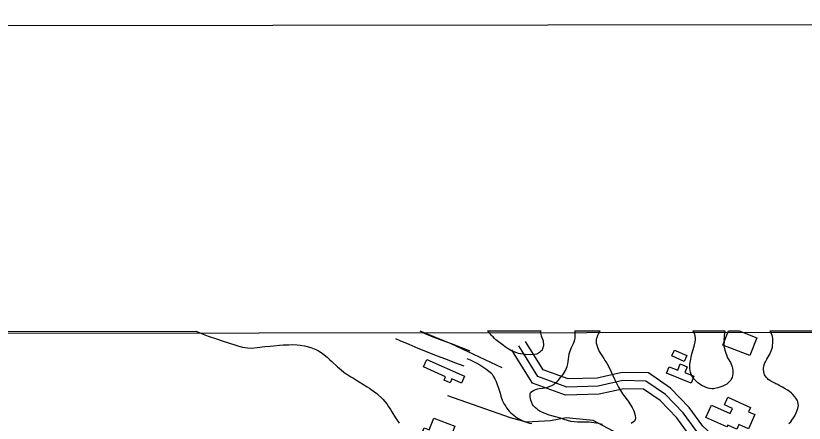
# Model space of a CAD drawing. Extents: x 3297735 to 3335592, y 670436 to 695807.
# Drawn here: x 3315950 to 3317410, y 693844 to 694598 of the extents above; entities that cross this region are included whole.
import ezdxf

# ---------------------------------------------------------------- set-up
doc = ezdxf.new("R2010")
doc.units = 0
for name, color, linetype in [('V-ANNO-SYMB', 7, 'Continuous'), ('V-BLDG-OTLN', 7, 'Continuous'), ('V-GRID-FRAM', 7, 'Continuous'), ('V-RIVR-EDGE', 7, 'Continuous'), ('V-ROAD-CNTR', 7, 'Continuous'), ('V-SITE-VEGE', 7, 'Continuous'), ('V-TOPO-SHOR', 7, 'Continuous')]:
    doc.layers.add(name, color=color, linetype=linetype)

msp = doc.modelspace()

# ---------------------------------------------------------------- linework, layer by layer
at = {"layer": 'V-ANNO-SYMB'}
msp.add_lwpolyline([(3301092, 671647.5), (3334175.2, 671681.1), (3334151.9, 694597.7), (3301068.7, 694564), (3301092, 671647.5)], dxfattribs=at)
at = {"layer": 'V-BLDG-OTLN'}
for p, q in [((3317259.5, 693988.5), (3317269.9, 694015.1)), ((3317269.9, 694015.1), (3317289.2, 694015.2)), ((3317289.2, 694015.2), (3317322.3, 694002.3)), ((3317322.3, 694002.3), (3317309.4, 693969.1)), ((3317309.4, 693969.1), (3317259.5, 693988.5))]:
    msp.add_line(p, q, dxfattribs=at)
for points in [[(3317169.9, 693979.4), (3317192.4, 693969.3), (3317187.6, 693958.4), (3317165, 693968.5)], [(3316711.1, 693961.9), (3316781, 693931), (3316775.5, 693918.5), (3316757.7, 693926.4), (3316754.5, 693919), (3316743.2, 693924), (3316746, 693930.2), (3316705, 693948.2)], [(3317200.6, 693918.3), (3317154.8, 693936.4), (3317159.7, 693948.7), (3317175.8, 693942.3), (3317180.3, 693953.7), (3317193.3, 693948.6), (3317189, 693937.7), (3317205.7, 693931.1)], [(3317266.7, 693837.3), (3317227.9, 693854.8), (3317238.3, 693877.7), (3317273, 693862), (3317277.2, 693871.2), (3317262.2, 693878), (3317268.6, 693892.1), (3317310.5, 693873.2), (3317306.9, 693865.3), (3317318.5, 693860.1), (3317306.5, 693833.5), (3317288.7, 693841.5), (3317285, 693833.3), (3317268.3, 693840.8)], [(3316760.3, 693798.7), (3316701, 693822), (3316706.5, 693835.8), (3316715.6, 693832.1), (3316724.1, 693853.7), (3316762.9, 693838.5), (3316754.3, 693816.6), (3316765.6, 693812.2)]]:
    msp.add_lwpolyline(points, close=True, dxfattribs=at)
at = {"layer": 'V-GRID-FRAM'}
msp.add_lwpolyline([(3301851.4, 693996.5), (3333375, 694028.6), (3333401.5, 675844.1), (3301862, 675812)], close=True, dxfattribs=at)
at = {"layer": 'V-RIVR-EDGE'}
msp.add_spline([(3319555.1, 694014.6), (3319548.5, 694002.8), (3319539.4, 693985.8), (3319509.8, 693923.3), (3319496.5, 693903), (3319479.4, 693878.2), (3319464, 693854.6), (3319445.3, 693819), (3319424.4, 693775.5), (3319406.5, 693740.7), (3319395.7, 693713), (3319386.5, 693693.1), (3319372.8, 693671.6), (3319340.3, 693621.5), (3319316.6, 693580.1), (3319295.8, 693542.9), (3319282.1, 693521), (3319271.7, 693502.3), (3319267.9, 693489.5), (3319260, 693475.8), (3319250.4, 693465.1), (3319246.2, 693454.3), (3319237.9, 693442.3), (3319231.7, 693428.7), (3319225.4, 693415), (3319219.6, 693410), (3319205.5, 693391.4), (3319185.1, 693363.3), (3319164.7, 693327.7), (3319143.1, 693301.2), (3319109.4, 693253.2), (3319083.6, 693218.5), (3319061.1, 693187.8), (3319039.5, 693157.6), (3319018.3, 693123.3), (3318994.6, 693091), (3318949.7, 693031.9), (3318931.4, 693004.6), (3318913.1, 692981.4), (3318902.3, 692962.8), (3318892.7, 692944.5), (3318876, 692916.4), (3318861.9, 692887.8), (3318841.5, 692848.5), (3318822.3, 692807.5), (3318806.5, 692774.4), (3318803.1, 692758.7), (3318804.3, 692745), (3318808, 692734.6), (3318808.8, 692730.5), (3318817.1, 692725.5), (3318826.6, 692719.2), (3318832.8, 692713), (3318835.7, 692705.5), (3318835.3, 692692.3), (3318829.9, 692681.5), (3318819.9, 692669.1), (3318809.5, 692651.3), (3318783.2, 692602.9), (3318768.7, 692580.5), (3318760.8, 692576), (3318753.7, 692573.1), (3318747.1, 692573.9), (3318739.2, 692579.8), (3318735.5, 692585.6), (3318730.6, 692588.5), (3318721.4, 692588.1), (3318700.3, 692573.6), (3318679.5, 692549.7), (3318660.8, 692522.3), (3318646.6, 692493.4), (3318637, 692477.6), (3318625, 692456.9), (3318607.1, 692434.2), (3318600, 692413.5), (3318583.3, 692372.5), (3318565.8, 692342.3), (3318547.1, 692313.7), (3318534.2, 692295.5), (3318512.6, 692258.7), (3318488, 692224.8), (3318446.4, 692155.2), (3318418.1, 692112.6), (3318397.3, 692084.5), (3318386.9, 692066.7), (3318376.5, 692048), (3318354.4, 692011.2), (3318333.2, 691976.5), (3318316.1, 691940), (3318301.6, 691917.7), (3318275.4, 691885), (3318265.8, 691873), (3318250.8, 691844.8), (3318236.6, 691808.4), (3318222.1, 691781.1), (3318195, 691714), (3318180, 691684.2), (3318162.1, 691654.8), (3318140.8, 691619.6), (3318130.4, 691603.9), (3318120.9, 691595.2), (3318105.1, 691577.9), (3318090.1, 691558.4), (3318067.7, 691532.4), (3318043.6, 691501.8), (3318020.3, 691465.8), (3317998.2, 691433.1), (3317973.7, 691392.9), (3317962.4, 691371.8), (3317929.9, 691315.1), (3317907.9, 691282.4), (3317889.2, 691263.4), (3317870.5, 691238.2), (3317844.7, 691203), (3317833.1, 691186), (3317808.1, 691148.8), (3317780.6, 691109.5), (3317756.1, 691076.4), (3317732, 691045.3), (3317684.6, 690978.7), (3317668.8, 690954.7), (3317646.3, 690922), (3317635.5, 690907.1), (3317629.2, 690900.5), (3317620.1, 690889.4), (3317608.5, 690874.5), (3317601.4, 690867), (3317592.7, 690860.4), (3317585.6, 690845.9), (3317576.9, 690836), (3317565.6, 690821.1), (3317549.4, 690801.3), (3317522.4, 690767.7), (3317502.4, 690745), (3317490, 690727.6), (3317482.5, 690713.5), (3317479.5, 690701.1), (3317475.8, 690689.9), (3317474.9, 690683.3), (3317467.9, 690674.2), (3317451.7, 690653.9), (3317427.5, 690622.9), (3317406.3, 690594), (3317381.8, 690564.6), (3317328.2, 690504.6), (3317308.2, 690483.1), (3317290.8, 690466.2), (3317272.5, 690446.3), (3317248.8, 690422.7), (3317230.9, 690402.5), (3317202.2, 690356.5), (3317170.2, 690314.3), (3317129.5, 690266.4), (3317099.1, 690227.5), (3317085.8, 690212.6), (3317074.2, 690204.3), (3317063.4, 690189.8), (3317045.1, 690163.8), (3317020.9, 690128.6), (3316996.8, 690093.9), (3316970.6, 690059.1), (3316927, 690008.2), (3316891.7, 689970.6), (3316861.7, 689930.1), (3316828, 689887.9), (3316809.3, 689860.1), (3316797.2, 689841.9), (3316783.5, 689825.4), (3316737.4, 689762.1), (3316714.9, 689729), (3316681.6, 689687.6), (3316661.7, 689665.7), (3316648, 689646.7), (3316619.7, 689606.1), (3316602.6, 689581.3), (3316583.5, 689551.9), (3316563.9, 689519.6), (3316547.7, 689499.3), (3316541.9, 689491.9), (3316538.6, 689488.6), (3316532.3, 689474.1), (3316523.2, 689461.3), (3316509, 689445.1), (3316500.3, 689431.5), (3316493.2, 689419.9), (3316485.7, 689407.9), (3316486.1, 689397.1), (3316486.5, 689375.6), (3316487.3, 689371), (3316491.4, 689370.2), (3316493.5, 689366.4), (3316494.3, 689352.8), (3316496.8, 689341.6), (3316502.5, 689336.6), (3316504.2, 689334.1), (3316504.2, 689328.7), (3316501.3, 689325.8), (3316488.8, 689321.3), (3316487.2, 689319.6), (3316487.2, 689316.7), (3316493, 689316.7), (3316502.1, 689318.3), (3316508.3, 689318.3), (3316513.3, 689315), (3316516.6, 689315), (3316524.9, 689314.5), (3316535.6, 689303.3), (3316544.7, 689293.4), (3316545.5, 689290), (3316543.5, 689288), (3316525.7, 689296.7), (3316509.9, 689304.2), (3316502.1, 689307.1), (3316490.5, 689308.4), (3316482.6, 689308), (3316478, 689308), (3316473.5, 689311.8), (3316449.5, 689323.9), (3316424.6, 689324.7), (3316401.8, 689323.1), (3316381.5, 689318.2), (3316366.5, 689316.2), (3316352.9, 689311.2), (3316334.2, 689295.5), (3316302.2, 689277.8), (3316275.2, 689257.1), (3316266.5, 689249.3), (3316249, 689224), (3316230.3, 689191.8), (3316217.8, 689162.8), (3316200.7, 689125.9), (3316182.4, 689092.8), (3316162.8, 689054.7), (3316141.2, 689024.9), (3316114.6, 688996.4), (3316081.8, 688971.6), (3316036.9, 688926.1), (3316007.4, 688897.6), (3315987, 688880.7), (3315970, 688865.8), (3315959.6, 688858.8), (3315957.1, 688852.1), (3315955.5, 688848.4), (3315953.9, 688835.5)], degree=3, dxfattribs=at)
at = {"layer": 'V-ROAD-CNTR'}
for points in [[(3316653.2, 694000.8), (3316661.1, 693997.3), (3316677.9, 693990.1), (3316694.7, 693983), (3316711.7, 693976.2), (3316728.6, 693969.6), (3316745.6, 693963.2), (3316762.7, 693956.7), (3316779.8, 693950)], [(3316704.1, 694011.6), (3316706.1, 694010.8), (3316722.7, 694004.1), (3316739.4, 693997.6), (3316756.2, 693991.3), (3316773.5, 693984.7), (3316790.8, 693977.9)], [(3317393.6, 693747.2), (3317334.1, 693772), (3317297.1, 693782.8), (3317245.5, 693796.7), (3317211.2, 693828.6), (3317185.7, 693863.5), (3317152.9, 693897.5), (3317116.9, 693922.1), (3317074.2, 693922.9), (3317028.7, 693912.8), (3316970.7, 693911), (3316916.9, 693930.4), (3316887.6, 693977.4), (3316881.4, 693987.5)], [(3317399.4, 693761), (3317339.1, 693786.2), (3317301.2, 693797.2), (3317253, 693810.2), (3317222.5, 693838.6), (3317197.2, 693873.2), (3317162.6, 693909), (3317121.6, 693937), (3317072.6, 693937.9), (3317026.8, 693927.7), (3316973.1, 693926.1), (3316926.9, 693942.7), (3316900.3, 693985.3), (3316894.2, 693995.3)], [(3317387.9, 693733.3), (3317329.1, 693757.8), (3317293.1, 693768.3), (3317238, 693783.2), (3317200, 693818.6), (3317174.2, 693853.8), (3317143.2, 693885.9), (3317112.1, 693907.2), (3317075.7, 693907.8), (3317030.5, 693897.8), (3316968.3, 693895.9), (3316906.9, 693918), (3316874.8, 693969.5), (3316868.6, 693979.7)], [(3316785.3, 693964), (3316791.5, 693961.3), (3316797.6, 693958.3), (3316803.6, 693955.2), (3316809.5, 693951.8), (3316815.2, 693948.2), (3316820.8, 693944.4), (3316826.3, 693940.4), (3316831.7, 693936.3), (3316834.4, 693931.3), (3316837, 693926.3), (3316839.4, 693921.1), (3316841.5, 693915.9), (3316843.5, 693910.5), (3316845.3, 693905.1), (3316846.8, 693899.7), (3316848.1, 693894.2), (3316849.4, 693890.4), (3316851, 693886.6), (3316852.7, 693883), (3316854.6, 693879.5), (3316856.7, 693876.1), (3316859, 693872.8), (3316861.4, 693869.6), (3316864, 693866.5), (3316866.8, 693863.6), (3316869.8, 693860.9), (3316872.9, 693858.3), (3316876.1, 693855.9), (3316879.4, 693853.7), (3316882.9, 693851.7), (3316886.5, 693849.8), (3316890.1, 693848.2), (3316893.9, 693846.7), (3316897.7, 693845.5), (3316901.6, 693844.5), (3316905.5, 693843.6)], [(3317281.6, 693623.9), (3317212, 693667.9), (3317195.2, 693685.3), (3317167.7, 693728.8), (3317142.8, 693761.4), (3317101.6, 693798.8), (3317055.3, 693830.1), (3317019, 693849.3), (3316969.2, 693854), (3316940.5, 693848.3), (3316895.6, 693845.9), (3316866.1, 693854.1), (3316750.4, 693894.5)]]:
    msp.add_lwpolyline(points, dxfattribs=at)
at = {"layer": 'V-SITE-VEGE'}
for p, q in [((3316985.4, 694014.8), (3317032.1, 694014.9)), ((3316985.8, 694013.8), (3316985.4, 694014.8)), ((3317032.1, 694014.9), (3317031.4, 694014.2)), ((3317204.6, 694014.1), (3317203.6, 694015.1)), ((3317203.6, 694015.1), (3317263.2, 694015.1)), ((3317263.2, 694015.1), (3317261.8, 694006.5)), ((3317346.7, 694015.2), (3317556.4, 694015.4)), ((3317346.8, 694014.9), (3317346.7, 694015.2)), ((3317348.2, 694011.8), (3317346.8, 694014.9)), ((3315439.7, 694013.3), (3316283.9, 694014.1)), ((3316283.9, 694014.1), (3316285.5, 694013.5)), ((3316285.5, 694013.5), (3316294.4, 694009.8)), ((3316294.4, 694009.8), (3316306.5, 694005.4)), ((3316306.5, 694005.4), (3316322.2, 694000)), ((3316823.6, 694014.7), (3316922.1, 694014.8)), ((3316829.4, 694008.8), (3316823.6, 694014.7)), ((3316830.6, 694007), (3316829.4, 694008.8)), ((3316832.3, 694005.4), (3316830.6, 694007)), ((3316833.9, 694003.6), (3316832.3, 694005.4)), ((3316836.8, 694000.8), (3316833.9, 694003.6)), ((3316839.3, 693998.6), (3316836.8, 694000.8)), ((3316921.8, 694013.6), (3316921.7, 694010.6)), ((3316921.7, 694010.6), (3316923.2, 694005.7)), ((3316922.1, 694014.8), (3316921.8, 694013.6)), ((3316923.2, 694005.7), (3316926.4, 693996.5)), ((3316985.2, 693999), (3316985.6, 694001.7)), ((3316985.6, 694001.7), (3316986, 694005.1)), ((3316986.2, 694011.3), (3316985.8, 694013.8)), ((3316986, 694005.1), (3316986.2, 694011.3)), ((3317025.7, 694002.3), (3317024.9, 693999.4)), ((3317027.1, 694006.3), (3317025.7, 694002.3)), ((3317028.5, 694009.1), (3317027.1, 694006.3)), ((3317031.4, 694014.2), (3317028.5, 694009.1)), ((3317205.8, 694012.5), (3317204.6, 694014.1)), ((3317207.7, 694008.4), (3317205.8, 694012.5)), ((3317208.7, 694001.9), (3317207.7, 694008.4)), ((3317208.5, 693997.6), (3317208.7, 694001.9)), ((3317261.7, 694003.7), (3317261.3, 693998.8)), ((3317261.8, 694006.5), (3317261.7, 694003.7)), ((3317350.5, 694006.2), (3317348.2, 694011.8)), ((3317351.2, 694004.3), (3317350.5, 694006.2)), ((3317351.8, 694001.1), (3317351.2, 694004.3)), ((3317352, 693993.3), (3317351.8, 694001.1)), ((3316322.2, 694000), (3316334.5, 693996)), ((3316334.5, 693996), (3316355.7, 693988.8)), ((3316355.7, 693988.8), (3316365.2, 693986)), ((3316365.2, 693986), (3316368.2, 693985.4)), ((3316397.3, 693984.2), (3316411.4, 693986.2)), ((3316411.4, 693986.2), (3316421.3, 693986.9)), ((3316421.3, 693986.9), (3316427.9, 693987.5)), ((3316427.9, 693987.5), (3316438.4, 693988.2)), ((3316438.4, 693988.2), (3316445.4, 693988.8)), ((3316445.4, 693988.8), (3316455.9, 693989.4)), ((3316455.9, 693989.4), (3316462.1, 693989.6)), ((3316462.1, 693989.6), (3316471.1, 693989.1)), ((3316471.1, 693989.1), (3316476.7, 693988.6)), ((3316476.7, 693988.6), (3316484.8, 693987.3)), ((3316484.8, 693987.3), (3316496.9, 693984)), ((3316853, 693987.6), (3316839.3, 693998.6)), ((3316856.5, 693985.2), (3316853, 693987.6)), ((3316926.4, 693996.5), (3316926.9, 693994)), ((3316927.2, 693987.5), (3316926.8, 693985.2)), ((3316926.9, 693994), (3316927.5, 693990.2)), ((3316927.5, 693990.2), (3316927.2, 693987.5)), ((3316979.2, 693983.9), (3316982.7, 693991.6)), ((3316982.7, 693991.6), (3316983.9, 693994.7)), ((3316983.9, 693994.7), (3316985.2, 693999)), ((3317024.9, 693999.4), (3317024.5, 693995.1)), ((3317024.5, 693995.1), (3317024.9, 693992)), ((3317024.9, 693992), (3317026.4, 693986.7)), ((3317026.4, 693986.7), (3317027.8, 693982.8)), ((3317202.1, 693972.7), (3317206.4, 693986.8)), ((3317206.4, 693986.8), (3317208.1, 693994.4)), ((3317208.1, 693994.4), (3317208.5, 693997.6)), ((3317261.4, 693995.7), (3317261.2, 693989.6)), ((3317261.2, 693989.6), (3317261.3, 693986.9)), ((3317261.3, 693998.8), (3317261.4, 693995.7)), ((3317261.3, 693986.9), (3317261.5, 693984.6)), ((3317350.9, 693984.5), (3317351.3, 693987)), ((3317351.3, 693987), (3317352, 693993.3)), ((3316368.2, 693985.4), (3316370.1, 693984.8)), ((3316370.1, 693984.8), (3316375.1, 693983.9)), ((3316375.1, 693983.9), (3316379.4, 693983.4)), ((3316379.4, 693983.4), (3316386.9, 693983.1)), ((3316386.9, 693983.1), (3316397.3, 693984.2)), ((3316496.9, 693984), (3316505.6, 693980.5)), ((3316505.6, 693980.5), (3316510.8, 693977.9)), ((3316510.8, 693977.9), (3316517.3, 693973.5)), ((3316517.3, 693973.5), (3316521.4, 693970.4)), ((3316861.6, 693982), (3316856.5, 693985.2)), ((3316867.1, 693978.7), (3316861.6, 693982)), ((3316874.2, 693975.5), (3316867.1, 693978.7)), ((3316878, 693974.1), (3316874.2, 693975.5)), ((3316881.3, 693973.2), (3316878, 693974.1)), ((3316884.5, 693972.4), (3316881.3, 693973.2)), ((3316889.8, 693971.6), (3316884.5, 693972.4)), ((3316893.5, 693971.2), (3316889.8, 693971.6)), ((3316903.1, 693970.9), (3316893.5, 693971.2)), ((3316910.6, 693971.1), (3316903.1, 693970.9)), ((3316914.2, 693971.6), (3316910.6, 693971.1)), ((3316916.2, 693972.5), (3316914.2, 693971.6)), ((3316919.8, 693974.9), (3316916.2, 693972.5)), ((3316922, 693976.6), (3316919.8, 693974.9)), ((3316924.6, 693979.5), (3316922, 693976.6)), ((3316925.7, 693981.7), (3316924.6, 693979.5)), ((3316926.8, 693985.2), (3316925.7, 693981.7)), ((3316974, 693967.1), (3316975, 693972.6)), ((3316975, 693972.6), (3316976.1, 693975.9)), ((3316976.1, 693975.9), (3316979.2, 693983.9)), ((3317027.8, 693982.8), (3317030.4, 693976.8)), ((3317030.4, 693976.8), (3317035.1, 693969.2)), ((3317200.4, 693966.2), (3317202.1, 693972.7)), ((3317261.5, 693984.6), (3317262.8, 693979.1)), ((3317262.8, 693979.1), (3317264.6, 693973.6)), ((3317264.6, 693973.6), (3317265.8, 693970.3)), ((3317342.5, 693965.6), (3317346, 693971.8)), ((3317346, 693971.8), (3317348.9, 693978.2)), ((3317348.9, 693978.2), (3317349.8, 693980.9)), ((3317349.8, 693980.9), (3317350.9, 693984.5)), ((3316521.4, 693970.4), (3316526.7, 693966.3)), ((3316526.7, 693966.3), (3316529.3, 693964)), ((3316529.3, 693964), (3316531.7, 693961.4)), ((3316531.7, 693961.4), (3316535.2, 693958.1)), ((3316535.2, 693958.1), (3316545.7, 693948.5)), ((3316972.3, 693954.1), (3316972.9, 693957.8)), ((3316972.9, 693957.8), (3316973.4, 693963.4)), ((3316973.4, 693963.4), (3316974, 693967.1)), ((3317035.1, 693969.2), (3317038.9, 693963.6)), ((3317038.9, 693963.6), (3317041.1, 693960)), ((3317041.1, 693960), (3317044.5, 693955)), ((3317198.4, 693954.3), (3317199.1, 693958.9)), ((3317199.1, 693958.9), (3317200.4, 693966.2)), ((3317265.8, 693970.3), (3317268.1, 693965.3)), ((3317268.1, 693965.3), (3317273.3, 693956.4)), ((3317336.8, 693955.7), (3317337.9, 693957.9)), ((3317337.9, 693957.9), (3317340.6, 693962.7)), ((3317340.6, 693962.7), (3317342.5, 693965.6)), ((3316545.7, 693948.5), (3316552.5, 693942.9)), ((3316552.5, 693942.9), (3316557.9, 693938.5)), ((3316967.8, 693941.6), (3316969.8, 693946.1)), ((3316969.8, 693946.1), (3316970.9, 693949.3)), ((3316970.9, 693949.3), (3316972.3, 693954.1)), ((3317044.5, 693955), (3317049.4, 693946.1)), ((3317049.4, 693946.1), (3317055.5, 693932.3)), ((3317198.3, 693950.9), (3317198.4, 693954.3)), ((3317198.4, 693945.8), (3317198.3, 693950.9)), ((3317198.9, 693941.2), (3317198.4, 693945.8)), ((3317273.3, 693956.4), (3317274.8, 693953.2)), ((3317274.8, 693953.2), (3317276.6, 693948.6)), ((3317276.6, 693948.6), (3317277.3, 693945.7)), ((3317277.3, 693945.7), (3317277.8, 693941)), ((3317334.7, 693945.9), (3317335.7, 693952.3)), ((3317334.8, 693943), (3317334.7, 693945.9)), ((3317335.8, 693936.1), (3317334.8, 693943)), ((3317335.7, 693952.3), (3317336.8, 693955.7)), ((3316557.9, 693938.5), (3316560.6, 693936.2)), ((3316560.6, 693936.2), (3316563, 693934.6)), ((3316563, 693934.6), (3316565.3, 693933.3)), ((3316565.3, 693933.3), (3316570.6, 693930)), ((3316570.6, 693930), (3316575.3, 693927.3)), ((3316575.3, 693927.3), (3316582.7, 693922.4)), ((3316954.3, 693923.3), (3316959, 693928.6)), ((3316959, 693928.6), (3316961.4, 693931.1)), ((3316961.4, 693931.1), (3316964.3, 693935.2)), ((3316964.3, 693935.2), (3316966.4, 693938.7)), ((3316966.4, 693938.7), (3316967.8, 693941.6)), ((3317055.5, 693932.3), (3317058.8, 693925.8)), ((3317199.3, 693938.5), (3317198.9, 693941.2)), ((3317200.9, 693934.1), (3317199.3, 693938.5)), ((3317202.4, 693931.2), (3317200.9, 693934.1)), ((3317205.8, 693926.4), (3317202.4, 693931.2)), ((3317276.2, 693928.9), (3317275.5, 693926.9)), ((3317277.3, 693932.2), (3317276.2, 693928.9)), ((3317277.9, 693934.6), (3317277.3, 693932.2)), ((3317277.8, 693941), (3317278, 693938.4)), ((3317278, 693938.4), (3317277.9, 693934.6)), ((3317336.5, 693933.8), (3317335.8, 693936.1)), ((3317339.2, 693929.2), (3317336.5, 693933.8)), ((3317341.8, 693926.8), (3317339.2, 693929.2)), ((3316582.7, 693922.4), (3316586, 693920.7)), ((3316586, 693920.7), (3316593.8, 693916)), ((3316593.8, 693916), (3316598.1, 693913.5)), ((3316598.1, 693913.5), (3316601.2, 693911.5)), ((3316939.6, 693912.4), (3316942.4, 693913.8)), ((3316942.4, 693913.8), (3316946.5, 693916)), ((3316946.5, 693916), (3316948.9, 693917.9)), ((3316948.9, 693917.9), (3316952.5, 693921.1)), ((3316952.5, 693921.1), (3316954.3, 693923.3)), ((3317058.8, 693925.8), (3317063.4, 693915.6)), ((3317063.4, 693915.6), (3317065.8, 693911)), ((3317208.6, 693923.3), (3317205.8, 693926.4)), ((3317213.1, 693919), (3317208.6, 693923.3)), ((3317216.4, 693916.6), (3317213.1, 693919)), ((3317219.4, 693914.5), (3317216.4, 693916.6)), ((3317228.1, 693910.2), (3317219.4, 693914.5)), ((3317264.1, 693915), (3317259.1, 693912.6)), ((3317266.9, 693916.6), (3317264.1, 693915)), ((3317272.4, 693921.7), (3317266.9, 693916.6)), ((3317273.9, 693923.9), (3317272.4, 693921.7)), ((3317275.5, 693926.9), (3317273.9, 693923.9)), ((3317343.3, 693925.2), (3317341.8, 693926.8)), ((3317346.3, 693923.3), (3317343.3, 693925.2)), ((3317352, 693920.1), (3317346.3, 693923.3)), ((3317355.4, 693918.3), (3317352, 693920.1)), ((3317357.2, 693917.2), (3317355.4, 693918.3)), ((3317361.1, 693915.5), (3317357.2, 693917.2)), ((3317363.3, 693914), (3317361.1, 693915.5)), ((3317369.5, 693910.7), (3317363.3, 693914)), ((3316601.2, 693911.5), (3316605.5, 693908.8)), ((3316605.5, 693908.8), (3316608.6, 693906.7)), ((3316608.6, 693906.7), (3316619, 693899.3)), ((3316619, 693899.3), (3316630.2, 693888.4)), ((3316902.5, 693896.8), (3316902.8, 693899.1)), ((3316902.8, 693899.1), (3316904.1, 693901.3)), ((3316904.1, 693901.3), (3316908.6, 693904.7)), ((3316908.6, 693904.7), (3316911.1, 693906.1)), ((3316911.1, 693906.1), (3316914.7, 693907.2)), ((3316914.7, 693907.2), (3316917, 693907.5)), ((3316917, 693907.5), (3316919.3, 693908.1)), ((3316919.3, 693908.1), (3316925.9, 693909.1)), ((3316925.9, 693909.1), (3316929.1, 693909.8)), ((3316929.1, 693909.8), (3316934.4, 693910.8)), ((3316934.4, 693910.8), (3316939.6, 693912.4)), ((3317065.8, 693911), (3317069.6, 693904.8)), ((3317069.6, 693904.8), (3317073.7, 693898.6)), ((3317073.7, 693898.6), (3317078.3, 693892.4)), ((3317232.3, 693908.8), (3317228.1, 693910.2)), ((3317234.6, 693908.4), (3317232.3, 693908.8)), ((3317238.6, 693908), (3317234.6, 693908.4)), ((3317241.9, 693908), (3317238.6, 693908)), ((3317246.9, 693908.7), (3317241.9, 693908)), ((3317250.2, 693909.4), (3317246.9, 693908.7)), ((3317255.6, 693911.2), (3317250.2, 693909.4)), ((3317259.1, 693912.6), (3317255.6, 693911.2)), ((3317374.9, 693907.5), (3317369.5, 693910.7)), ((3317379.1, 693905.3), (3317374.9, 693907.5)), ((3317382.1, 693903.2), (3317379.1, 693905.3)), ((3317386.3, 693899.7), (3317382.1, 693903.2)), ((3317388.9, 693897.1), (3317386.3, 693899.7)), ((3316630.2, 693888.4), (3316637.1, 693879.8)), ((3316902.8, 693892.1), (3316902.5, 693896.8)), ((3316904.1, 693886.9), (3316902.8, 693892.1)), ((3316905.3, 693883.4), (3316904.1, 693886.9)), ((3317078.3, 693892.4), (3317081.3, 693888.2)), ((3317081.3, 693888.2), (3317084, 693884.6)), ((3317084, 693884.6), (3317091.2, 693873.3)), ((3317392.5, 693893.2), (3317388.9, 693897.1)), ((3317394.5, 693890.7), (3317392.5, 693893.2)), ((3317396.9, 693887), (3317394.5, 693890.7)), ((3317398, 693884.3), (3317396.9, 693887)), ((3317398.9, 693879.7), (3317398, 693884.3)), ((3316637.1, 693879.8), (3316639.7, 693875.5)), ((3316639.7, 693875.5), (3316644.2, 693869.2)), ((3316644.2, 693869.2), (3316646.8, 693865)), ((3316907.1, 693879), (3316905.3, 693883.4)), ((3316908.8, 693876.5), (3316907.1, 693879)), ((3316912.4, 693872.3), (3316908.8, 693876.5)), ((3316915.4, 693870.1), (3316912.4, 693872.3)), ((3316917.5, 693868.3), (3316915.4, 693870.1)), ((3317091.2, 693873.3), (3317092.4, 693870.7)), ((3317092.4, 693870.7), (3317094.5, 693866.8)), ((3317395.1, 693863.6), (3317397.9, 693871.3)), ((3317397.9, 693871.3), (3317399, 693876.6)), ((3317399, 693876.6), (3317398.9, 693879.7)), ((3316646.8, 693865), (3316653.3, 693854)), ((3316921.1, 693866), (3316917.5, 693868.3)), ((3316924.3, 693864.5), (3316921.1, 693866)), ((3316937.6, 693859.3), (3316924.3, 693864.5)), ((3316942.6, 693857.6), (3316937.6, 693859.3)), ((3316949.2, 693855.8), (3316942.6, 693857.6)), ((3316954.4, 693854.6), (3316949.2, 693855.8)), ((3316960.4, 693852.9), (3316954.4, 693854.6)), ((3317094.5, 693866.8), (3317096.9, 693858.6)), ((3317096.9, 693858.6), (3317097.5, 693853.4)), ((3317390.2, 693854), (3317392.3, 693857.7)), ((3317392.3, 693857.7), (3317395.1, 693863.6)), ((3316653.3, 693854), (3316660.4, 693844.1)), ((3316965.4, 693850.8), (3316960.4, 693852.9)), ((3316978.1, 693847.5), (3316965.4, 693850.8)), ((3316983.9, 693846.8), (3316978.1, 693847.5)), ((3316990.4, 693846.3), (3316983.9, 693846.8)), ((3317000.4, 693846.3), (3316990.4, 693846.3)), ((3317012.1, 693845.8), (3317000.4, 693846.3)), ((3317025.4, 693844.4), (3317012.1, 693845.8)), ((3317036.3, 693842), (3317025.4, 693844.4)), ((3317095.6, 693847.9), (3317089.6, 693843.6)), ((3317097.2, 693851.3), (3317095.6, 693847.9)), ((3317097.5, 693853.4), (3317097.2, 693851.3)), ((3317381.3, 693843.7), (3317384.8, 693846.9)), ((3317384.8, 693846.9), (3317387.2, 693849.5)), ((3317387.2, 693849.5), (3317390.2, 693854))]:
    msp.add_line(p, q, dxfattribs=at)
at = {"layer": 'V-TOPO-SHOR'}
msp.add_lwpolyline([(3316850.7, 693946.7), (3316756.4, 693990.9), (3316699, 694014.6)], dxfattribs=at)

doc.saveas('drawing.dxf')
